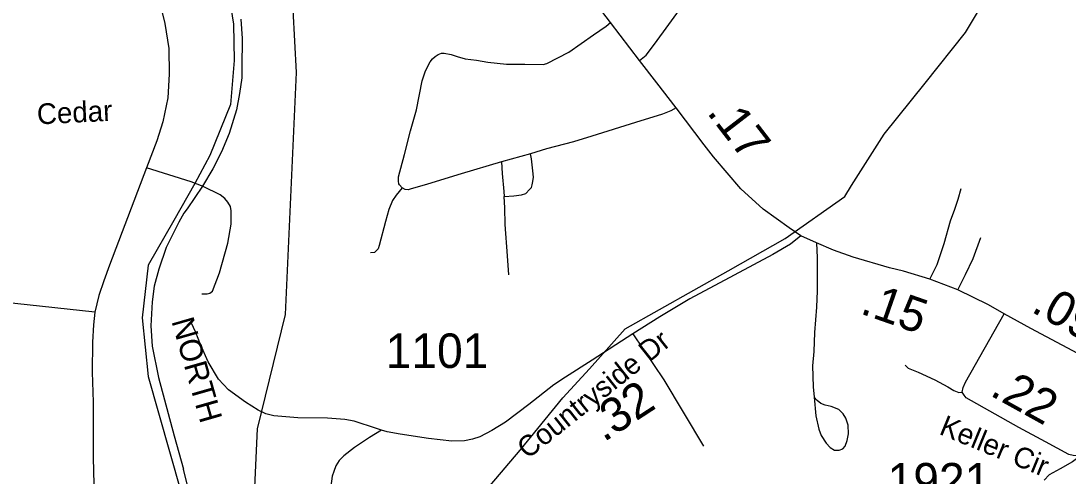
# Model space of a CAD drawing. Extents: x 1159738 to 1321356, y 736314 to 882035.
# Drawn here: x 1279416 to 1283208, y 749048 to 750696 of the extents above; entities that cross this region are included whole.
import ezdxf

# ---------------------------------------------------------------- set-up
doc = ezdxf.new("R2010")
doc.units = 0
for name, color, linetype in [('Exist Boundary Political City Limit New', 7, 'Continuous'), ('Exist Hydrographic Misc Water Feature', 7, 'Continuous'), ('Exist Railroad Mainline', 7, 'Continuous'), ('Exist Railroad Mainline Label', 7, 'Continuous'), ('Exist Road Non-System Type 51', 7, 'Continuous'), ('Exist Road Non-System Type 51 Label', 7, 'Continuous'), ('Exist Road Primary US Attributed', 7, 'Continuous'), ('Exist Road Primary US Mileage Hundredths English Label', 7, 'Continuous'), ('Exist Road Secondary Mileage Hundredths English Label', 7, 'Continuous'), ('Exist Road Secondary Type 51 Attributed', 7, 'Continuous'), ('Exist Road Secondary Type 51 Label', 7, 'Continuous'), ('Exist Road Secondary Type 51 Number Label', 7, 'Continuous'), ('Exist Utilities Electrical Transmission Line', 7, 'Continuous'), ('Map Preparation Boundary City Limit Buffer Line', 7, 'Continuous')]:
    doc.layers.add(name, color=color, linetype=linetype)

msp = doc.modelspace()

# ---------------------------------------------------------------- linework, layer by layer
at = {"layer": 'Exist Boundary Political City Limit New'}
msp.add_lwpolyline([(1281923.2, 752306.2), (1282025.2, 751947.2), (1282293.9, 751862.7), (1282087, 751691.3), (1281913.1, 751374.6), (1281518.7, 751390.9), (1281173.4, 751830.6), (1281089, 751703.8), (1281000.2, 751829.5), (1280986.8, 751785.3), (1280371.8, 751358.9), (1280073.2, 751363.3), (1280111.6, 751104.1), (1280159.6, 750850.6), (1280186.5, 750683.9), (1280188.4, 750552.1), (1280175, 750392.7), (1280100.1, 750208.3), (1280046.4, 750107.3), (1279969.6, 749972.9), (1279877.1, 749811.6), (1279855.4, 749621.4), (1279877.1, 749408.7), (1280033.9, 748857.5)], dxfattribs=at)
at = {"layer": 'Exist Hydrographic Misc Water Feature'}
msp.add_lwpolyline([(1280254.9, 748821.8), (1280272.8, 749218.6), (1280374.8, 749633.5), (1280413.9, 750509.1), (1280401.8, 750735.8), (1280311.9, 751121.7), (1280307.9, 751285.9), (1280276.8, 751388.3), (1280273.9, 751605), (1280211.8, 751816.3)], dxfattribs=at)
at = {"layer": 'Exist Railroad Mainline'}
for points in [[(1280212.9, 750702), (1280217.5, 750631.7), (1280215.7, 750527.5), (1280215.7, 750489.4), (1280207.3, 750432.7), (1280196.6, 750374.5), (1280170.1, 750288.7), (1280142.2, 750222.1), (1280111, 750160.6), (1280073.4, 750098), (1280018, 750015.1), (1280005.7, 749999.3)], [(1280005.7, 749999.3), (1279987.5, 749967.8), (1279941.6, 749875.4), (1279915.2, 749797.4), (1279898.3, 749735.1), (1279891.4, 749679.4), (1279887, 749592), (1279892, 749518), (1279914, 749405.4), (1279971.7, 749193.4), (1280004.6, 749073.3)], [(1280018, 749018.3), (1280004.6, 749073.3)]]:
    msp.add_lwpolyline(points, dxfattribs=at)
at = {"layer": 'Exist Road Non-System Type 51'}
for points in [[(1280797.2, 750091.1), (1280787, 750101.9), (1280784.7, 750106.4), (1280783.5, 750116.1), (1280784.1, 750131), (1280805.2, 750212.6), (1280827.5, 750298.3), (1280849.1, 750373.9), (1280869.7, 750479.5), (1280880.4, 750511.8), (1280891.3, 750534.7), (1280898.1, 750547.8), (1280906.7, 750558.7), (1280915.8, 750567.2), (1280926.7, 750574.6), (1280939.2, 750578.6), (1280949.5, 750578.6), (1280974, 750574.6), (1280996.3, 750566.7), (1281025.4, 750558.7), (1281065.9, 750554.1), (1281107.6, 750546.7), (1281174.3, 750539.8), (1281240.8, 750538.8), (1281307.6, 750537.6), (1281320.2, 750542.2), (1281400.6, 750582.2), (1281489.5, 750646), (1281535.2, 750676.8), (1281551.7, 750689.9)], [(1281788.6, 750381.2), (1281769.9, 750370.5), (1281739.2, 750358.4), (1281641.5, 750328.1), (1281483.5, 750278.4), (1281417.9, 750257.9), (1281319.8, 750232.8), (1281261.4, 750214.4)], [(1281261.4, 750214.4), (1281156.4, 750185.9)], [(1281166.1, 750059.6), (1281200.9, 750063.1), (1281229.4, 750066.5), (1281244.8, 750071.6), (1281258.5, 750085.3), (1281264.8, 750092.8), (1281267.6, 750102.5), (1281270.5, 750115), (1281272.2, 750130.5), (1281270.5, 750153.3), (1281264.8, 750196.7), (1281261.4, 750214.4)], [(1281156.4, 750185.9), (1281010.3, 750142.5), (1280888.9, 750105.4), (1280826.3, 750087.1), (1280818.3, 750084.8), (1280807.5, 750086), (1280797.2, 750091.1)], [(1281156.4, 750185.9), (1281159.2, 750143), (1281165.5, 750078.5), (1281166.1, 750059.6)], [(1280071.1, 749707.9), (1280090.2, 749707.4), (1280100.4, 749709.8), (1280110.2, 749717.7), (1280135.3, 749783.6), (1280165.1, 749891), (1280178.1, 749960.4), (1280177.7, 750008.1), (1280174.9, 750024.4), (1280166, 750039.3), (1280154.9, 750052.4), (1280137.7, 750066.8), (1280076.2, 750096.6), (1280032.8, 750113.6), (1279870.6, 750164.1)], [(1280797.2, 750091.1), (1280775, 750065.4), (1280761.8, 750045.4), (1280748.7, 750012.9), (1280736.7, 749969.5), (1280714, 749882.9), (1280710, 749870.9), (1280696.8, 749857.8), (1280682, 749856.6)], [(1281182.9, 749776.6), (1281178.1, 749844.9), (1281170.4, 749959.4), (1281168.4, 750018.6), (1281166.1, 750059.6)], [(1282708.4, 749760.4), (1282733.9, 749813.4), (1282759.4, 749890.6), (1282782.9, 749971.7), (1282798, 750014.8), (1282810.5, 750050.9), (1282821.8, 750088.8)], [(1282809.1, 749722.5), (1282837.2, 749777.4), (1282864.6, 749836.3), (1282892.1, 749911.5)], [(1282297.4, 749892.5), (1282300.3, 749838.7), (1282299.8, 749718.7), (1282296.9, 749659), (1282290.1, 749568.2), (1282287.1, 749498.6), (1282283.2, 749446.7), (1282285.2, 749371.3), (1282288.6, 749334.1)], [(1279683.5, 749641.3), (1279102.7, 749704.5), (1279009, 749708.2), (1278980.8, 749708.8)], [(1281632.2, 749562.5), (1281744.2, 749396), (1281888.5, 749156.3)], [(1282618.6, 749449.1), (1282629.5, 749438.7), (1282665.8, 749424.2), (1282725.5, 749396.2), (1282773.3, 749370.7), (1282795.1, 749358.3), (1282812.6, 749350.6), (1282825.1, 749351.6)], [(1282288.6, 749334.1), (1282295.5, 749266.1), (1282305.7, 749217.6), (1282314, 749194.7), (1282332.1, 749167.3), (1282346.8, 749151.1), (1282362, 749141.8), (1282379.6, 749141.3), (1282393.3, 749147.2), (1282400.6, 749156.5), (1282408, 749177.1), (1282412.9, 749200.6), (1282411.9, 749231.9), (1282403.1, 749257.4), (1282393.8, 749273.5), (1282378.1, 749289.2), (1282350.2, 749300), (1282328.2, 749304.4), (1282313, 749310.8), (1282299.8, 749322), (1282288.6, 749334.1)], [(1280722.5, 749213.9), (1280678.7, 749187.4), (1280624.3, 749151.2), (1280585.6, 749121.7), (1280568.8, 749104.4), (1280556.6, 749085.5), (1280548.9, 749064.1), (1280543.3, 749047.8), (1280538.2, 749011.7), (1280542.3, 748968.5), (1280543.4, 748886.8), (1280537.2, 748836.4), (1280517.4, 748758.6)], [(1283249.8, 749125.8), (1283249.3, 749119), (1283224.4, 749099.8), (1283180.3, 749074.4), (1283139.9, 749052.5), (1283121.7, 749033.8)]]:
    msp.add_lwpolyline(points, dxfattribs=at)
at = {"layer": 'Exist Road Primary US Attributed'}
for points in [[(1281656.6, 750552.8), (1281551.7, 750689.9), (1281379.7, 750915.2), (1281273.4, 751052.7), (1281208.3, 751139.2), (1281041.3, 751359.1), (1280912.6, 751528.2), (1280848, 751622), (1280840.3, 751633.9)], [(1282240.8, 749917.9), (1282198.7, 749946.9), (1282104.7, 750013.9), (1282022.8, 750088), (1281923.8, 750204.1), (1281890, 750247.4), (1281788.6, 750381.2), (1281719, 750471.7), (1281656.6, 750552.8)], [(1282976.8, 749635.9), (1282920, 749667.6), (1282809.1, 749722.5), (1282708.4, 749760.4), (1282612.7, 749790.1), (1282561.5, 749802.3), (1282429.6, 749841), (1282359.4, 749866.1), (1282297.4, 749892.5), (1282240.8, 749917.9)], [(1283407.4, 749404.1), (1283306.3, 749458.5), (1283243.9, 749492.2), (1283073.5, 749582.2), (1282976.8, 749635.9)]]:
    msp.add_lwpolyline(points, dxfattribs=at)
at = {"layer": 'Exist Road Secondary Type 51 Attributed'}
for points in [[(1281656.6, 750552.8), (1281680.9, 750572.1), (1281711.1, 750611.2), (1281824.2, 750767.8), (1281915.2, 750893.6), (1282004.2, 751016.1), (1282083.9, 751123.9), (1282136.1, 751197.4), (1282257.8, 751368.6), (1282284.6, 751406.9)], [(1279916.9, 750772), (1279937.1, 750686.1), (1279952.3, 750595.7), (1279953.4, 750503.6), (1279948.6, 750417.3), (1279930, 750330.8), (1279908.2, 750261.2), (1279870.6, 750164.1), (1279792.1, 749957.4), (1279736.9, 749811.5), (1279716.2, 749754.9), (1279698.4, 749701.5), (1279683.5, 749641.3), (1279678.8, 749595.3), (1279675.9, 749532.7), (1279674.7, 749423.8), (1279677.8, 749315.9), (1279677.8, 749115), (1279682.2, 748921.1)], [(1282240.8, 749917.9), (1282203.6, 749887.8), (1282138.9, 749849.9), (1281999.7, 749775.3), (1281838.7, 749690.1), (1281729.6, 749624.7), (1281632.2, 749562.5), (1281484.9, 749468.1), (1281388.2, 749405.9), (1281346.3, 749377.8), (1281256.1, 749307.2), (1281171.3, 749243.4), (1281121, 749212.6), (1281077.9, 749189.7), (1281051.8, 749181.3), (1281022.4, 749176), (1280977.3, 749174.7), (1280891.8, 749183.9), (1280789.2, 749199.6), (1280743.1, 749208.8), (1280722.5, 749213.9), (1280704.1, 749220.7), (1280622.5, 749247.2), (1280589.8, 749252.8), (1280526.4, 749257.6), (1280419, 749259), (1280332.6, 749266), (1280303, 749273.5), (1280275.1, 749286.8), (1280229.8, 749315.4), (1280168.5, 749360.7), (1280131.5, 749398.4), (1280094.6, 749461.2), (1280066.1, 749524.3), (1280049.4, 749567.5), (1280033, 749603.9)], [(1283029.8, 749224.2), (1282839.1, 749331.4), (1282832.4, 749340.7), (1282825.1, 749351.6), (1282828.7, 749369.3), (1282836.5, 749388.5), (1282976.8, 749635.9)], [(1283407.4, 749404.1), (1283262.2, 749137.4), (1283249.8, 749125.8), (1283239.4, 749121.8), (1283226.4, 749122.3), (1283211.4, 749125.9), (1283126.8, 749171.6), (1283029.8, 749224.2)]]:
    msp.add_lwpolyline(points, dxfattribs=at)
at = {"layer": 'Exist Utilities Electrical Transmission Line'}
msp.add_lwpolyline([(1281060.7, 748950.1), (1281223.6, 749142.3), (1281378.9, 749331.3), (1281475.2, 749436.6), (1281604.8, 749581.2), (1281976.9, 749791), (1282184.3, 749907.9), (1282400.3, 750060.3), (1282424.1, 750100), (1282542.7, 750285.8), (1282690.6, 750470.5), (1282836.7, 750653.7), (1282961.1, 750863.1), (1283104.8, 751106.6), (1283216.9, 751291.9)], dxfattribs=at)
at = {"layer": 'Map Preparation Boundary City Limit Buffer Line'}
msp.add_lwpolyline([(1281923.2, 752306.2), (1282025.2, 751947.2), (1282293.9, 751862.7), (1282087, 751691.3), (1281913.1, 751374.6), (1281518.7, 751390.9), (1281173.4, 751830.6), (1281089, 751703.8), (1281000.2, 751829.5), (1280986.8, 751785.3), (1280371.8, 751358.9), (1280073.2, 751363.3), (1280111.6, 751104.1), (1280159.6, 750850.6), (1280186.5, 750683.9), (1280188.4, 750552.1), (1280175, 750392.7), (1280100.1, 750208.3), (1280046.4, 750107.3), (1279969.6, 749972.9), (1279877.1, 749811.6), (1279855.4, 749621.4), (1279877.1, 749408.7), (1280033.9, 748857.5)], dxfattribs=at)

# ---------------------------------------------------------------- texts
at = {"layer": 'Exist Railroad Mainline Label'}
msp.add_text('NORTH', height=82.02, rotation=285.9569, dxfattribs=at).set_placement((1279960.5, 749609.3))
at = {"layer": 'Exist Road Non-System Type 51 Label'}
msp.add_text('Cedar', height=75, rotation=2.8386, dxfattribs=at).set_placement((1279475.9, 750320.9))
at = {"layer": 'Exist Road Primary US Mileage Hundredths English Label'}
for s, rotation, p in [('.17', 307.628, (1281897.9, 750364)), ('.15', 340.7567, (1282451.6, 749637.8)), ('.09', 330.6619, (1283070.7, 749645.2))]:
    msp.add_text(s, height=125, rotation=rotation, dxfattribs=at).set_placement(p)
at = {"layer": 'Exist Road Secondary Mileage Hundredths English Label'}
for s, rotation, p in [('.22', 330.9733, (1282921.4, 749342.3)), ('.32', 33.1723, (1281527, 749169.3))]:
    msp.add_text(s, height=125, rotation=rotation, dxfattribs=at).set_placement(p)
at = {"layer": 'Exist Road Secondary Type 51 Label'}
for s, rotation, p in [('Countryside Dr', 38.547, (1281251, 749107.2)), ('Keller Cir', 337.6423, (1282737.7, 749201.3))]:
    msp.add_text(s, height=75, rotation=rotation, dxfattribs=at).set_placement(p)
at = {"layer": 'Exist Road Secondary Type 51 Number Label'}
for s, p in [('1101', (1280737.2, 749439.4)), ('1921', (1282555, 748970.4))]:
    msp.add_text(s, height=125, dxfattribs=at).set_placement(p)

doc.saveas('drawing.dxf')
